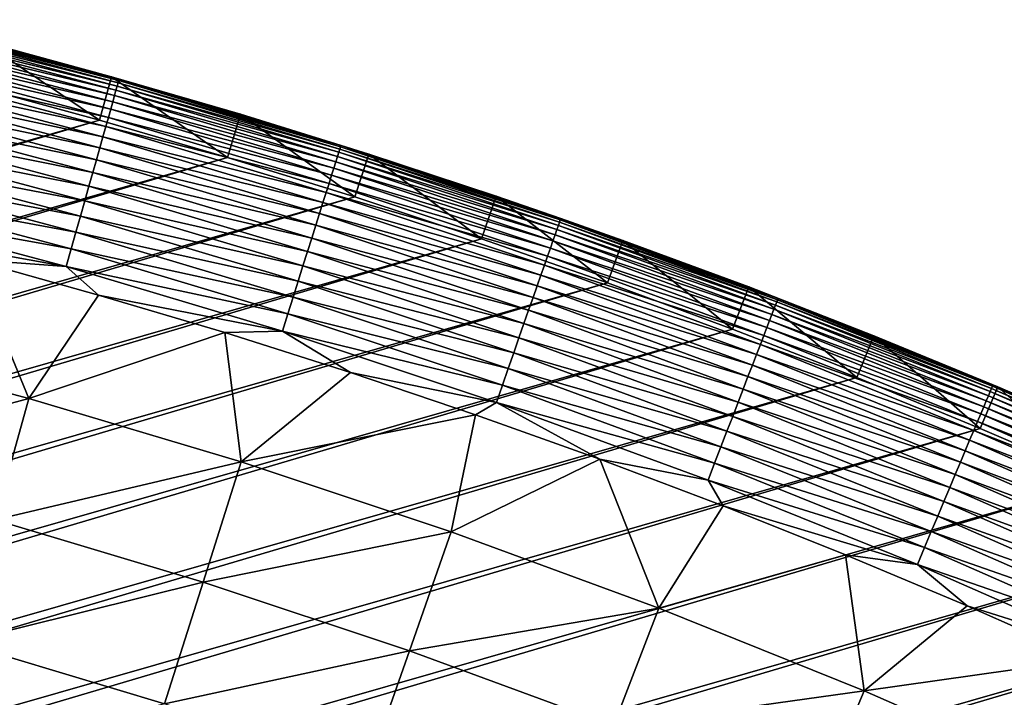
# Model space of a CAD drawing. Header units: millimetres. Extents: x -50 to 50, y -50 to 50.
# Tile 554 of 562: x 12.9 to 19.5, y 44 to 48.5. Entities that reach past the tile are written whole.
import ezdxf

# ---------------------------------------------------------------- set-up
doc = ezdxf.new("R2010")
doc.units = ezdxf.units.MM
doc.header["$LTSCALE"] = 65.185185
for name, color, linetype in [('36', 7, 'CONTINUOUS'), ('38', 7, 'CONTINUOUS'), ('39', 7, 'CONTINUOUS'), ('41', 7, 'CONTINUOUS'), ('43', 7, 'CONTINUOUS')]:
    doc.layers.add(name, color=color, linetype=linetype)

msp = doc.modelspace()

# ---------------------------------------------------------------- linework, layer by layer
at = {"layer": '36', "color": 15, "linetype": 'Continuous', "true_color": 0xaf503c}
for points in [[(11.5591, 46.3739, -0.4273), (12.5991, 46.9197, 0.23), (12.9816, 45.9958, -0.4273), (11.5591, 46.3739, -0.4273)], [(12.5991, 46.9197, 0.23), (13.4441, 46.6845, 0.23), (12.9816, 45.9958, -0.4273), (12.5991, 46.9197, 0.23)], [(13.4441, 46.6845, 0.23), (14.2847, 46.4341, 0.23), (12.9816, 45.9958, -0.4273), (13.4441, 46.6845, 0.23)], [(12.9816, 45.9958, -0.4273), (14.2847, 46.4341, 0.23), (14.3918, 45.5742, -0.4273), (12.9816, 45.9958, -0.4273)], [(14.2847, 46.4341, 0.23), (15.1206, 46.1686, 0.23), (14.3918, 45.5742, -0.4273), (14.2847, 46.4341, 0.23)], [(11.5591, 46.3739, -0.4273), (12.9816, 45.9958, -0.4273), (11.3563, 45.5604, -1.106), (11.5591, 46.3739, -0.4273)], [(15.1206, 46.1686, 0.23), (15.9516, 45.888, 0.23), (14.3918, 45.5742, -0.4273), (15.1206, 46.1686, 0.23)], [(11.3563, 45.5604, -1.106), (12.9816, 45.9958, -0.4273), (12.7538, 45.189, -1.106), (11.3563, 45.5604, -1.106)], [(12.9816, 45.9958, -0.4273), (14.3918, 45.5742, -0.4273), (12.7538, 45.189, -1.106), (12.9816, 45.9958, -0.4273)], [(14.3918, 45.5742, -0.4273), (15.9516, 45.888, 0.23), (15.7884, 45.1093, -0.4273), (14.3918, 45.5742, -0.4273)], [(15.9516, 45.888, 0.23), (16.7775, 45.5925, 0.23), (15.7884, 45.1093, -0.4273), (15.9516, 45.888, 0.23)], [(12.7538, 45.189, -1.106), (14.3918, 45.5742, -0.4273), (14.1393, 44.7747, -1.106), (12.7538, 45.189, -1.106)], [(14.3918, 45.5742, -0.4273), (15.7884, 45.1093, -0.4273), (14.1393, 44.7747, -1.106), (14.3918, 45.5742, -0.4273)], [(15.7884, 45.1093, -0.4273), (16.7775, 45.5925, 0.23), (17.17, 44.6016, -0.4273), (15.7884, 45.1093, -0.4273)], [(16.7775, 45.5925, 0.23), (17.5978, 45.2821, 0.23), (17.17, 44.6016, -0.4273), (16.7775, 45.5925, 0.23)], [(17.5978, 45.2821, 0.23), (18.4124, 44.957, 0.23), (17.17, 44.6016, -0.4273), (17.5978, 45.2821, 0.23)], [(12.7538, 45.189, -1.106), (14.1393, 44.7747, -1.106), (12.5234, 44.3728, -1.7726), (12.7538, 45.189, -1.106)], [(14.1393, 44.7747, -1.106), (15.7884, 45.1093, -0.4273), (15.5114, 44.318, -1.106), (14.1393, 44.7747, -1.106)], [(15.7884, 45.1093, -0.4273), (17.17, 44.6016, -0.4273), (15.5114, 44.318, -1.106), (15.7884, 45.1093, -0.4273)], [(17.17, 44.6016, -0.4273), (18.4124, 44.957, 0.23), (18.5352, 44.0516, -0.4273), (17.17, 44.6016, -0.4273)], [(18.4124, 44.957, 0.23), (19.221, 44.6172, 0.23), (18.5352, 44.0516, -0.4273), (18.4124, 44.957, 0.23)], [(12.5234, 44.3728, -1.7726), (14.1393, 44.7747, -1.106), (13.8839, 43.9661, -1.7726), (12.5234, 44.3728, -1.7726)], [(14.1393, 44.7747, -1.106), (15.5114, 44.318, -1.106), (13.8839, 43.9661, -1.7726), (14.1393, 44.7747, -1.106)], [(15.5114, 44.318, -1.106), (17.17, 44.6016, -0.4273), (16.8687, 43.8192, -1.106), (15.5114, 44.318, -1.106)], [(17.17, 44.6016, -0.4273), (18.5352, 44.0516, -0.4273), (16.8687, 43.8192, -1.106), (17.17, 44.6016, -0.4273)], [(19.221, 44.6172, 0.23), (20.0234, 44.2629, 0.23), (18.5352, 44.0516, -0.4273), (19.221, 44.6172, 0.23)], [(12.5234, 44.3728, -1.7726), (13.8839, 43.9661, -1.7726), (12.2905, 43.5476, -2.4271), (12.5234, 44.3728, -1.7726)], [(13.8839, 43.9661, -1.7726), (15.5114, 44.318, -1.106), (15.2312, 43.5176, -1.7726), (13.8839, 43.9661, -1.7726)], [(15.5114, 44.318, -1.106), (16.8687, 43.8192, -1.106), (15.2312, 43.5176, -1.7726), (15.5114, 44.318, -1.106)], [(18.5352, 44.0516, -0.4273), (20.0234, 44.2629, 0.23), (19.8829, 43.4599, -0.4273), (18.5352, 44.0516, -0.4273)], [(16.8687, 43.8192, -1.106), (18.5352, 44.0516, -0.4273), (18.21, 43.2789, -1.106), (16.8687, 43.8192, -1.106)], [(18.5352, 44.0516, -0.4273), (19.8829, 43.4599, -0.4273), (18.21, 43.2789, -1.106), (18.5352, 44.0516, -0.4273)]]:
    msp.add_3dface(points, dxfattribs=at)
at = {"layer": '38', "color": 15, "linetype": 'Continuous', "true_color": 0xaf503c}
for points in [[(12.67, 48.37, 3.33), (13.5313, 48.1361, 4.2), (13.5313, 48.1361, 3.33), (12.67, 48.37, 3.33)], [(12.67, 48.37, 4.2), (13.5313, 48.1361, 4.2), (12.67, 48.37, 3.33), (12.67, 48.37, 4.2)], [(13.5313, 48.1361, 4.2), (14.3882, 47.8868, 4.2), (13.5313, 48.1361, 3.33), (13.5313, 48.1361, 4.2)], [(13.5313, 48.1361, 3.33), (14.3882, 47.8868, 4.2), (14.3882, 47.8868, 3.33), (13.5313, 48.1361, 3.33)], [(14.3882, 47.8868, 3.33), (15.2406, 47.6223, 4.2), (15.2406, 47.6223, 3.33), (14.3882, 47.8868, 3.33)], [(14.3882, 47.8868, 4.2), (15.2406, 47.6223, 4.2), (14.3882, 47.8868, 3.33), (14.3882, 47.8868, 4.2)], [(15.2406, 47.6223, 3.33), (16.0882, 47.3427, 4.2), (16.0882, 47.3427, 3.33), (15.2406, 47.6223, 3.33)], [(15.2406, 47.6223, 4.2), (16.0882, 47.3427, 4.2), (15.2406, 47.6223, 3.33), (15.2406, 47.6223, 4.2)], [(16.0882, 47.3427, 3.33), (16.9306, 47.0479, 4.2), (16.9306, 47.0479, 3.33), (16.0882, 47.3427, 3.33)], [(16.0882, 47.3427, 4.2), (16.9306, 47.0479, 4.2), (16.0882, 47.3427, 3.33), (16.0882, 47.3427, 4.2)], [(16.9306, 47.0479, 3.33), (17.7676, 46.7382, 4.2), (17.7676, 46.7382, 3.33), (16.9306, 47.0479, 3.33)], [(16.9306, 47.0479, 4.2), (17.7676, 46.7382, 4.2), (16.9306, 47.0479, 3.33), (16.9306, 47.0479, 4.2)], [(17.7676, 46.7382, 3.33), (18.599, 46.4136, 4.2), (18.599, 46.4136, 3.33), (17.7676, 46.7382, 3.33)], [(17.7676, 46.7382, 4.2), (18.599, 46.4136, 4.2), (17.7676, 46.7382, 3.33), (17.7676, 46.7382, 4.2)], [(18.599, 46.4136, 4.2), (19.4244, 46.0742, 4.2), (18.599, 46.4136, 3.33), (18.599, 46.4136, 4.2)], [(18.599, 46.4136, 3.33), (19.4244, 46.0742, 4.2), (19.4244, 46.0742, 3.33), (18.599, 46.4136, 3.33)], [(19.4244, 46.0742, 3.33), (20.2436, 45.7201, 4.2), (20.2436, 45.7201, 3.33), (19.4244, 46.0742, 3.33)], [(19.4244, 46.0742, 4.2), (20.2436, 45.7201, 4.2), (19.4244, 46.0742, 3.33), (19.4244, 46.0742, 4.2)]]:
    msp.add_3dface(points, dxfattribs=at)
at = {"layer": '39', "color": 15, "linetype": 'Continuous', "true_color": 0xaf503c}
for points in [[(13.45, 47.8473, 4.5), (12.594, 48.0797, 4.5), (-36.7649, 33.4484, 4.5), (13.45, 47.8473, 4.5)], [(14.3019, 47.5995, 4.5), (13.45, 47.8473, 4.5), (-37.356, 32.7868, 4.5), (14.3019, 47.5995, 4.5)], [(-37.356, 32.7868, 4.5), (13.45, 47.8473, 4.5), (-36.7649, 33.4484, 4.5), (-37.356, 32.7868, 4.5)], [(15.1491, 47.3366, 4.5), (14.3019, 47.5995, 4.5), (-37.9352, 32.1149, 4.5), (15.1491, 47.3366, 4.5)], [(-37.9352, 32.1149, 4.5), (14.3019, 47.5995, 4.5), (-37.356, 32.7868, 4.5), (-37.9352, 32.1149, 4.5)], [(15.9917, 47.0586, 4.5), (15.1491, 47.3366, 4.5), (-38.5024, 31.4327, 4.5), (15.9917, 47.0586, 4.5)], [(-38.5024, 31.4327, 4.5), (15.1491, 47.3366, 4.5), (-37.9352, 32.1149, 4.5), (-38.5024, 31.4327, 4.5)], [(-39.0572, 30.7406, 4.5), (15.9917, 47.0586, 4.5), (-38.5024, 31.4327, 4.5), (-39.0572, 30.7406, 4.5)], [(16.829, 46.7657, 4.5), (15.9917, 47.0586, 4.5), (-39.0572, 30.7406, 4.5), (16.829, 46.7657, 4.5)], [(-39.5997, 30.0385, 4.5), (16.829, 46.7657, 4.5), (-39.0572, 30.7406, 4.5), (-39.5997, 30.0385, 4.5)], [(17.661, 46.4578, 4.5), (16.829, 46.7657, 4.5), (-39.5997, 30.0385, 4.5), (17.661, 46.4578, 4.5)], [(18.4873, 46.1351, 4.5), (17.661, 46.4578, 4.5), (-40.1294, 29.327, 4.5), (18.4873, 46.1351, 4.5)], [(-40.1294, 29.327, 4.5), (17.661, 46.4578, 4.5), (-39.5997, 30.0385, 4.5), (-40.1294, 29.327, 4.5)], [(19.3078, 45.7977, 4.5), (18.4873, 46.1351, 4.5), (-40.6465, 28.6061, 4.5), (19.3078, 45.7977, 4.5)], [(-40.6465, 28.6061, 4.5), (18.4873, 46.1351, 4.5), (-40.1294, 29.327, 4.5), (-40.6465, 28.6061, 4.5)], [(-41.1505, 27.8761, 4.5), (19.3078, 45.7977, 4.5), (-40.6465, 28.6061, 4.5), (-41.1505, 27.8761, 4.5)], [(20.1221, 45.4458, 4.5), (19.3078, 45.7977, 4.5), (-41.1505, 27.8761, 4.5), (20.1221, 45.4458, 4.5)], [(20.9301, 45.0793, 4.5), (20.1221, 45.4458, 4.5), (-41.6415, 27.1372, 4.5), (20.9301, 45.0793, 4.5)], [(-41.6415, 27.1372, 4.5), (20.1221, 45.4458, 4.5), (-41.1505, 27.8761, 4.5), (-41.6415, 27.1372, 4.5)], [(-42.1192, 26.3897, 4.5), (20.9301, 45.0793, 4.5), (-41.6415, 27.1372, 4.5), (-42.1192, 26.3897, 4.5)], [(21.7313, 44.6985, 4.5), (20.9301, 45.0793, 4.5), (-42.1192, 26.3897, 4.5), (21.7313, 44.6985, 4.5)], [(-42.5835, 25.6337, 4.5), (21.7313, 44.6985, 4.5), (-42.1192, 26.3897, 4.5), (-42.5835, 25.6337, 4.5)], [(22.5256, 44.3035, 4.5), (21.7313, 44.6985, 4.5), (-42.5835, 25.6337, 4.5), (22.5256, 44.3035, 4.5)], [(-43.0342, 24.8696, 4.5), (22.5256, 44.3035, 4.5), (-42.5835, 25.6337, 4.5), (-43.0342, 24.8696, 4.5)], [(23.3127, 43.8943, 4.5), (22.5256, 44.3035, 4.5), (-43.0342, 24.8696, 4.5), (23.3127, 43.8943, 4.5)]]:
    msp.add_3dface(points, dxfattribs=at)
at = {"layer": '41', "color": 15, "linetype": 'Continuous', "true_color": 0xaf503c}
for points in [[(13.5684, 48.0744, 2.6612), (12.0744, 48.4407, 2.496), (12.0816, 48.4696, 2.6612), (13.5684, 48.0744, 2.6612)], [(13.5746, 48.0964, 2.8275), (12.0816, 48.4696, 2.6612), (12.0871, 48.4917, 2.8275), (13.5746, 48.0964, 2.8275)], [(13.5684, 48.0744, 2.6612), (12.0816, 48.4696, 2.6612), (13.5746, 48.0964, 2.8275), (13.5684, 48.0744, 2.6612)], [(13.5789, 48.1116, 2.9946), (12.0871, 48.4917, 2.8275), (12.091, 48.5071, 2.9946), (13.5789, 48.1116, 2.9946)], [(13.5746, 48.0964, 2.8275), (12.0871, 48.4917, 2.8275), (13.5789, 48.1116, 2.9946), (13.5746, 48.0964, 2.8275)], [(13.5813, 48.1201, 3.1623), (12.091, 48.5071, 2.9946), (12.0931, 48.5156, 3.1623), (13.5813, 48.1201, 3.1623)], [(13.5789, 48.1116, 2.9946), (12.091, 48.5071, 2.9946), (13.5813, 48.1201, 3.1623), (13.5789, 48.1116, 2.9946)], [(13.5313, 48.1361, 3.33), (13.5813, 48.1201, 3.1623), (12.0931, 48.5156, 3.1623), (13.5313, 48.1361, 3.33)], [(12.67, 48.37, 3.33), (13.5313, 48.1361, 3.33), (12.0931, 48.5156, 3.1623), (12.67, 48.37, 3.33)], [(13.5504, 48.0105, 2.3321), (12.055, 48.3629, 2.17), (12.0655, 48.4051, 2.3321), (13.5504, 48.0105, 2.3321)], [(13.5603, 48.0458, 2.496), (12.0655, 48.4051, 2.3321), (12.0744, 48.4407, 2.496), (13.5603, 48.0458, 2.496)], [(13.5504, 48.0105, 2.3321), (12.0655, 48.4051, 2.3321), (13.5603, 48.0458, 2.496), (13.5504, 48.0105, 2.3321)], [(13.5603, 48.0458, 2.496), (12.0744, 48.4407, 2.496), (13.5684, 48.0744, 2.6612), (13.5603, 48.0458, 2.496)], [(13.5385, 47.9686, 2.17), (12.0428, 48.3141, 2.0098), (12.055, 48.3629, 2.17), (13.5385, 47.9686, 2.17)], [(13.5385, 47.9686, 2.17), (12.055, 48.3629, 2.17), (13.5504, 48.0105, 2.3321), (13.5385, 47.9686, 2.17)], [(13.5094, 47.8654, 1.8519), (12.0137, 48.1972, 1.6965), (12.0291, 48.2588, 1.8519), (13.5094, 47.8654, 1.8519)], [(13.5249, 47.9202, 2.0098), (12.0291, 48.2588, 1.8519), (12.0428, 48.3141, 2.0098), (13.5249, 47.9202, 2.0098)], [(13.5094, 47.8654, 1.8519), (12.0291, 48.2588, 1.8519), (13.5249, 47.9202, 2.0098), (13.5094, 47.8654, 1.8519)], [(13.5249, 47.9202, 2.0098), (12.0428, 48.3141, 2.0098), (13.5385, 47.9686, 2.17), (13.5249, 47.9202, 2.0098)], [(13.4922, 47.8043, 1.6965), (11.9968, 48.1293, 1.5439), (12.0137, 48.1972, 1.6965), (13.4922, 47.8043, 1.6965)], [(13.4922, 47.8043, 1.6965), (12.0137, 48.1972, 1.6965), (13.5094, 47.8654, 1.8519), (13.4922, 47.8043, 1.6965)], [(13.4731, 47.737, 1.5439), (11.9783, 48.0553, 1.3943), (11.9968, 48.1293, 1.5439), (13.4731, 47.737, 1.5439)], [(13.4731, 47.737, 1.5439), (11.9968, 48.1293, 1.5439), (13.4922, 47.8043, 1.6965), (13.4731, 47.737, 1.5439)], [(13.5313, 48.1361, 3.33), (14.3882, 47.8868, 3.33), (13.5813, 48.1201, 3.1623), (13.5313, 48.1361, 3.33)], [(15.0424, 47.6337, 2.6612), (13.5603, 48.0458, 2.496), (13.5684, 48.0744, 2.6612), (15.0424, 47.6337, 2.6612)], [(15.0492, 47.6555, 2.8275), (13.5684, 48.0744, 2.6612), (13.5746, 48.0964, 2.8275), (15.0492, 47.6555, 2.8275)], [(15.0424, 47.6337, 2.6612), (13.5684, 48.0744, 2.6612), (15.0492, 47.6555, 2.8275), (15.0424, 47.6337, 2.6612)], [(15.054, 47.6706, 2.9946), (13.5746, 48.0964, 2.8275), (13.5789, 48.1116, 2.9946), (15.054, 47.6706, 2.9946)], [(15.0492, 47.6555, 2.8275), (13.5746, 48.0964, 2.8275), (15.054, 47.6706, 2.9946), (15.0492, 47.6555, 2.8275)], [(15.0567, 47.679, 3.1623), (13.5789, 48.1116, 2.9946), (13.5813, 48.1201, 3.1623), (15.0567, 47.679, 3.1623)], [(15.054, 47.6706, 2.9946), (13.5789, 48.1116, 2.9946), (15.0567, 47.679, 3.1623), (15.054, 47.6706, 2.9946)], [(14.3882, 47.8868, 3.33), (15.0567, 47.679, 3.1623), (13.5813, 48.1201, 3.1623), (14.3882, 47.8868, 3.33)], [(13.4524, 47.6635, 1.3943), (11.9583, 47.9752, 1.2481), (11.9783, 48.0553, 1.3943), (13.4524, 47.6635, 1.3943)], [(13.4524, 47.6635, 1.3943), (11.9783, 48.0553, 1.3943), (13.4731, 47.737, 1.5439), (13.4524, 47.6635, 1.3943)], [(15.0223, 47.5704, 2.3321), (13.5385, 47.9686, 2.17), (13.5504, 48.0105, 2.3321), (15.0223, 47.5704, 2.3321)], [(15.0334, 47.6053, 2.496), (13.5504, 48.0105, 2.3321), (13.5603, 48.0458, 2.496), (15.0334, 47.6053, 2.496)], [(15.0223, 47.5704, 2.3321), (13.5504, 48.0105, 2.3321), (15.0334, 47.6053, 2.496), (15.0223, 47.5704, 2.3321)], [(15.0334, 47.6053, 2.496), (13.5603, 48.0458, 2.496), (15.0424, 47.6337, 2.6612), (15.0334, 47.6053, 2.496)], [(13.43, 47.5841, 1.2481), (11.9369, 47.8892, 1.1055), (11.9583, 47.9752, 1.2481), (13.43, 47.5841, 1.2481)], [(13.43, 47.5841, 1.2481), (11.9583, 47.9752, 1.2481), (13.4524, 47.6635, 1.3943), (13.43, 47.5841, 1.2481)], [(15.0092, 47.5289, 2.17), (13.5249, 47.9202, 2.0098), (13.5385, 47.9686, 2.17), (15.0092, 47.5289, 2.17)], [(15.0092, 47.5289, 2.17), (13.5385, 47.9686, 2.17), (15.0223, 47.5704, 2.3321), (15.0092, 47.5289, 2.17)], [(13.4059, 47.4989, 1.1055), (11.9141, 47.7976, 0.9667), (11.9369, 47.8892, 1.1055), (13.4059, 47.4989, 1.1055)], [(13.4059, 47.4989, 1.1055), (11.9369, 47.8892, 1.1055), (13.43, 47.5841, 1.2481), (13.4059, 47.4989, 1.1055)], [(14.9769, 47.4266, 1.8519), (13.4922, 47.8043, 1.6965), (13.5094, 47.8654, 1.8519), (14.9769, 47.4266, 1.8519)], [(14.9941, 47.4809, 2.0098), (13.5094, 47.8654, 1.8519), (13.5249, 47.9202, 2.0098), (14.9941, 47.4809, 2.0098)], [(14.9769, 47.4266, 1.8519), (13.5094, 47.8654, 1.8519), (14.9941, 47.4809, 2.0098), (14.9769, 47.4266, 1.8519)], [(14.9941, 47.4809, 2.0098), (13.5249, 47.9202, 2.0098), (15.0092, 47.5289, 2.17), (14.9941, 47.4809, 2.0098)], [(14.3882, 47.8868, 3.33), (15.2406, 47.6223, 3.33), (15.0567, 47.679, 3.1623), (14.3882, 47.8868, 3.33)], [(14.9578, 47.3661, 1.6965), (13.4731, 47.737, 1.5439), (13.4922, 47.8043, 1.6965), (14.9578, 47.3661, 1.6965)], [(14.9578, 47.3661, 1.6965), (13.4922, 47.8043, 1.6965), (14.9769, 47.4266, 1.8519), (14.9578, 47.3661, 1.6965)], [(13.3803, 47.4079, 0.9667), (11.8898, 47.7004, 0.832), (11.9141, 47.7976, 0.9667), (13.3803, 47.4079, 0.9667)], [(13.3803, 47.4079, 0.9667), (11.9141, 47.7976, 0.9667), (13.4059, 47.4989, 1.1055), (13.3803, 47.4079, 0.9667)], [(14.9367, 47.2993, 1.5439), (13.4524, 47.6635, 1.3943), (13.4731, 47.737, 1.5439), (14.9367, 47.2993, 1.5439)], [(14.9367, 47.2993, 1.5439), (13.4731, 47.737, 1.5439), (14.9578, 47.3661, 1.6965), (14.9367, 47.2993, 1.5439)], [(13.353, 47.3115, 0.832), (11.8642, 47.5977, 0.7017), (11.8898, 47.7004, 0.832), (13.353, 47.3115, 0.832)], [(13.353, 47.3115, 0.832), (11.8898, 47.7004, 0.832), (13.3803, 47.4079, 0.9667), (13.353, 47.3115, 0.832)], [(16.5148, 47.1843, 2.9946), (15.0492, 47.6555, 2.8275), (15.054, 47.6706, 2.9946), (16.5148, 47.1843, 2.9946)], [(16.5177, 47.1926, 3.1623), (15.054, 47.6706, 2.9946), (15.0567, 47.679, 3.1623), (16.5177, 47.1926, 3.1623)], [(16.5148, 47.1843, 2.9946), (15.054, 47.6706, 2.9946), (16.5177, 47.1926, 3.1623), (16.5148, 47.1843, 2.9946)], [(15.2406, 47.6223, 3.33), (16.0882, 47.3427, 3.33), (15.0567, 47.679, 3.1623), (15.2406, 47.6223, 3.33)], [(16.0882, 47.3427, 3.33), (16.5177, 47.1926, 3.1623), (15.0567, 47.679, 3.1623), (16.0882, 47.3427, 3.33)], [(14.9138, 47.2266, 1.3943), (13.43, 47.5841, 1.2481), (13.4524, 47.6635, 1.3943), (14.9138, 47.2266, 1.3943)], [(14.9138, 47.2266, 1.3943), (13.4524, 47.6635, 1.3943), (14.9367, 47.2993, 1.5439), (14.9138, 47.2266, 1.3943)], [(16.4922, 47.1197, 2.496), (15.0223, 47.5704, 2.3321), (15.0334, 47.6053, 2.496), (16.4922, 47.1197, 2.496)], [(16.502, 47.1478, 2.6612), (15.0334, 47.6053, 2.496), (15.0424, 47.6337, 2.6612), (16.502, 47.1478, 2.6612)], [(16.4922, 47.1197, 2.496), (15.0334, 47.6053, 2.496), (16.502, 47.1478, 2.6612), (16.4922, 47.1197, 2.496)], [(16.5096, 47.1694, 2.8275), (15.0424, 47.6337, 2.6612), (15.0492, 47.6555, 2.8275), (16.5096, 47.1694, 2.8275)], [(16.502, 47.1478, 2.6612), (15.0424, 47.6337, 2.6612), (16.5096, 47.1694, 2.8275), (16.502, 47.1478, 2.6612)], [(16.5096, 47.1694, 2.8275), (15.0492, 47.6555, 2.8275), (16.5148, 47.1843, 2.9946), (16.5096, 47.1694, 2.8275)], [(13.3243, 47.2097, 0.7017), (11.8373, 47.4899, 0.5758), (11.8642, 47.5977, 0.7017), (13.3243, 47.2097, 0.7017)], [(13.3243, 47.2097, 0.7017), (11.8642, 47.5977, 0.7017), (13.353, 47.3115, 0.832), (13.3243, 47.2097, 0.7017)], [(14.8889, 47.1479, 1.2481), (13.4059, 47.4989, 1.1055), (13.43, 47.5841, 1.2481), (14.8889, 47.1479, 1.2481)], [(14.8889, 47.1479, 1.2481), (13.43, 47.5841, 1.2481), (14.9138, 47.2266, 1.3943), (14.8889, 47.1479, 1.2481)], [(16.4801, 47.0851, 2.3321), (15.0092, 47.5289, 2.17), (15.0223, 47.5704, 2.3321), (16.4801, 47.0851, 2.3321)], [(16.4801, 47.0851, 2.3321), (15.0223, 47.5704, 2.3321), (16.4922, 47.1197, 2.496), (16.4801, 47.0851, 2.3321)], [(13.2941, 47.1028, 0.5758), (11.8092, 47.377, 0.4548), (11.8373, 47.4899, 0.5758), (13.2941, 47.1028, 0.5758)], [(13.2941, 47.1028, 0.5758), (11.8373, 47.4899, 0.5758), (13.3243, 47.2097, 0.7017), (13.2941, 47.1028, 0.5758)], [(14.8622, 47.0634, 1.1055), (13.3803, 47.4079, 0.9667), (13.4059, 47.4989, 1.1055), (14.8622, 47.0634, 1.1055)], [(14.8622, 47.0634, 1.1055), (13.4059, 47.4989, 1.1055), (14.8889, 47.1479, 1.2481), (14.8622, 47.0634, 1.1055)], [(16.4491, 46.9966, 2.0098), (14.9769, 47.4266, 1.8519), (14.9941, 47.4809, 2.0098), (16.4491, 46.9966, 2.0098)], [(16.4657, 47.044, 2.17), (14.9941, 47.4809, 2.0098), (15.0092, 47.5289, 2.17), (16.4657, 47.044, 2.17)], [(16.4491, 46.9966, 2.0098), (14.9941, 47.4809, 2.0098), (16.4657, 47.044, 2.17), (16.4491, 46.9966, 2.0098)], [(16.4657, 47.044, 2.17), (15.0092, 47.5289, 2.17), (16.4801, 47.0851, 2.3321), (16.4657, 47.044, 2.17)], [(14.8338, 46.9733, 0.9667), (13.353, 47.3115, 0.832), (13.3803, 47.4079, 0.9667), (14.8338, 46.9733, 0.9667)], [(14.8338, 46.9733, 0.9667), (13.3803, 47.4079, 0.9667), (14.8622, 47.0634, 1.1055), (14.8338, 46.9733, 0.9667)], [(16.4303, 46.9428, 1.8519), (14.9578, 47.3661, 1.6965), (14.9769, 47.4266, 1.8519), (16.4303, 46.9428, 1.8519)], [(16.4303, 46.9428, 1.8519), (14.9769, 47.4266, 1.8519), (16.4491, 46.9966, 2.0098), (16.4303, 46.9428, 1.8519)], [(13.2625, 46.9908, 0.4548), (11.7799, 47.2593, 0.3387), (11.8092, 47.377, 0.4548), (13.2625, 46.9908, 0.4548)], [(13.2625, 46.9908, 0.4548), (11.8092, 47.377, 0.4548), (13.2941, 47.1028, 0.5758), (13.2625, 46.9908, 0.4548)], [(16.4093, 46.8829, 1.6965), (14.9367, 47.2993, 1.5439), (14.9578, 47.3661, 1.6965), (16.4093, 46.8829, 1.6965)], [(16.4093, 46.8829, 1.6965), (14.9578, 47.3661, 1.6965), (16.4303, 46.9428, 1.8519), (16.4093, 46.8829, 1.6965)], [(16.0882, 47.3427, 3.33), (16.9306, 47.0479, 3.33), (16.5177, 47.1926, 3.1623), (16.0882, 47.3427, 3.33)], [(14.8036, 46.8778, 0.832), (13.3243, 47.2097, 0.7017), (13.353, 47.3115, 0.832), (14.8036, 46.8778, 0.832)], [(14.8036, 46.8778, 0.832), (13.353, 47.3115, 0.832), (14.8338, 46.9733, 0.9667), (14.8036, 46.8778, 0.832)], [(16.3862, 46.8168, 1.5439), (14.9138, 47.2266, 1.3943), (14.9367, 47.2993, 1.5439), (16.3862, 46.8168, 1.5439)], [(16.3862, 46.8168, 1.5439), (14.9367, 47.2993, 1.5439), (16.4093, 46.8829, 1.6965), (16.3862, 46.8168, 1.5439)], [(13.2295, 46.8741, 0.3387), (11.75, 47.1395, 0.23), (11.7799, 47.2593, 0.3387), (13.2295, 46.8741, 0.3387)], [(13.2295, 46.8741, 0.3387), (11.7799, 47.2593, 0.3387), (13.2625, 46.9908, 0.4548), (13.2295, 46.8741, 0.3387)], [(14.7717, 46.7769, 0.7017), (13.2941, 47.1028, 0.5758), (13.3243, 47.2097, 0.7017), (14.7717, 46.7769, 0.7017)], [(14.7717, 46.7769, 0.7017), (13.3243, 47.2097, 0.7017), (14.8036, 46.8778, 0.832), (14.7717, 46.7769, 0.7017)], [(16.3609, 46.7448, 1.3943), (14.8889, 47.1479, 1.2481), (14.9138, 47.2266, 1.3943), (16.3609, 46.7448, 1.3943)], [(16.3609, 46.7448, 1.3943), (14.9138, 47.2266, 1.3943), (16.3862, 46.8168, 1.5439), (16.3609, 46.7448, 1.3943)], [(16.3337, 46.6669, 1.2481), (14.8622, 47.0634, 1.1055), (14.8889, 47.1479, 1.2481), (16.3337, 46.6669, 1.2481)], [(16.3337, 46.6669, 1.2481), (14.8889, 47.1479, 1.2481), (16.3609, 46.7448, 1.3943), (16.3337, 46.6669, 1.2481)], [(17.946, 46.6172, 2.6612), (16.4922, 47.1197, 2.496), (16.502, 47.1478, 2.6612), (17.946, 46.6172, 2.6612)], [(17.9542, 46.6385, 2.8275), (16.502, 47.1478, 2.6612), (16.5096, 47.1694, 2.8275), (17.9542, 46.6385, 2.8275)], [(17.946, 46.6172, 2.6612), (16.502, 47.1478, 2.6612), (17.9542, 46.6385, 2.8275), (17.946, 46.6172, 2.6612)], [(17.9599, 46.6533, 2.9946), (16.5096, 47.1694, 2.8275), (16.5148, 47.1843, 2.9946), (17.9599, 46.6533, 2.9946)], [(17.9542, 46.6385, 2.8275), (16.5096, 47.1694, 2.8275), (17.9599, 46.6533, 2.9946), (17.9542, 46.6385, 2.8275)], [(17.9631, 46.6615, 3.1623), (16.5148, 47.1843, 2.9946), (16.5177, 47.1926, 3.1623), (17.9631, 46.6615, 3.1623)], [(17.9599, 46.6533, 2.9946), (16.5148, 47.1843, 2.9946), (17.9631, 46.6615, 3.1623), (17.9599, 46.6533, 2.9946)], [(17.7676, 46.7382, 3.33), (17.9631, 46.6615, 3.1623), (16.5177, 47.1926, 3.1623), (17.7676, 46.7382, 3.33)], [(16.9306, 47.0479, 3.33), (17.7676, 46.7382, 3.33), (16.5177, 47.1926, 3.1623), (16.9306, 47.0479, 3.33)], [(12.5991, 46.9197, 0.23), (11.75, 47.1395, 0.23), (13.2295, 46.8741, 0.3387), (12.5991, 46.9197, 0.23)], [(14.7383, 46.6709, 0.5758), (13.2625, 46.9908, 0.4548), (13.2941, 47.1028, 0.5758), (14.7383, 46.6709, 0.5758)], [(14.7383, 46.6709, 0.5758), (13.2941, 47.1028, 0.5758), (14.7717, 46.7769, 0.7017), (14.7383, 46.6709, 0.5758)], [(17.9222, 46.5552, 2.3321), (16.4657, 47.044, 2.17), (16.4801, 47.0851, 2.3321), (17.9222, 46.5552, 2.3321)], [(17.9353, 46.5894, 2.496), (16.4801, 47.0851, 2.3321), (16.4922, 47.1197, 2.496), (17.9353, 46.5894, 2.496)], [(17.9222, 46.5552, 2.3321), (16.4801, 47.0851, 2.3321), (17.9353, 46.5894, 2.496), (17.9222, 46.5552, 2.3321)], [(17.9353, 46.5894, 2.496), (16.4922, 47.1197, 2.496), (17.946, 46.6172, 2.6612), (17.9353, 46.5894, 2.496)], [(16.3044, 46.5833, 1.1055), (14.8338, 46.9733, 0.9667), (14.8622, 47.0634, 1.1055), (16.3044, 46.5833, 1.1055)], [(16.3044, 46.5833, 1.1055), (14.8622, 47.0634, 1.1055), (16.3337, 46.6669, 1.2481), (16.3044, 46.5833, 1.1055)], [(17.9065, 46.5146, 2.17), (16.4491, 46.9966, 2.0098), (16.4657, 47.044, 2.17), (17.9065, 46.5146, 2.17)], [(17.9065, 46.5146, 2.17), (16.4657, 47.044, 2.17), (17.9222, 46.5552, 2.3321), (17.9065, 46.5146, 2.17)], [(14.7032, 46.56, 0.4548), (13.2295, 46.8741, 0.3387), (13.2625, 46.9908, 0.4548), (14.7032, 46.56, 0.4548)], [(14.7032, 46.56, 0.4548), (13.2625, 46.9908, 0.4548), (14.7383, 46.6709, 0.5758), (14.7032, 46.56, 0.4548)], [(16.2732, 46.4942, 0.9667), (14.8036, 46.8778, 0.832), (14.8338, 46.9733, 0.9667), (16.2732, 46.4942, 0.9667)], [(16.2732, 46.4942, 0.9667), (14.8338, 46.9733, 0.9667), (16.3044, 46.5833, 1.1055), (16.2732, 46.4942, 0.9667)], [(17.8885, 46.4677, 2.0098), (16.4303, 46.9428, 1.8519), (16.4491, 46.9966, 2.0098), (17.8885, 46.4677, 2.0098)], [(17.8885, 46.4677, 2.0098), (16.4491, 46.9966, 2.0098), (17.9065, 46.5146, 2.17), (17.8885, 46.4677, 2.0098)], [(13.4441, 46.6845, 0.23), (12.5991, 46.9197, 0.23), (13.2295, 46.8741, 0.3387), (13.4441, 46.6845, 0.23)], [(17.8452, 46.3552, 1.6965), (16.3862, 46.8168, 1.5439), (16.4093, 46.8829, 1.6965), (17.8452, 46.3552, 1.6965)], [(17.868, 46.4145, 1.8519), (16.4093, 46.8829, 1.6965), (16.4303, 46.9428, 1.8519), (17.868, 46.4145, 1.8519)], [(17.8452, 46.3552, 1.6965), (16.4093, 46.8829, 1.6965), (17.868, 46.4145, 1.8519), (17.8452, 46.3552, 1.6965)], [(17.868, 46.4145, 1.8519), (16.4303, 46.9428, 1.8519), (17.8885, 46.4677, 2.0098), (17.868, 46.4145, 1.8519)], [(14.6667, 46.4444, 0.3387), (13.2295, 46.8741, 0.3387), (14.7032, 46.56, 0.4548), (14.6667, 46.4444, 0.3387)], [(14.6667, 46.4444, 0.3387), (13.4441, 46.6845, 0.23), (13.2295, 46.8741, 0.3387), (14.6667, 46.4444, 0.3387)], [(16.2401, 46.3996, 0.832), (14.7717, 46.7769, 0.7017), (14.8036, 46.8778, 0.832), (16.2401, 46.3996, 0.832)], [(16.2401, 46.3996, 0.832), (14.8036, 46.8778, 0.832), (16.2732, 46.4942, 0.9667), (16.2401, 46.3996, 0.832)], [(17.82, 46.2899, 1.5439), (16.3609, 46.7448, 1.3943), (16.3862, 46.8168, 1.5439), (17.82, 46.2899, 1.5439)], [(17.82, 46.2899, 1.5439), (16.3862, 46.8168, 1.5439), (17.8452, 46.3552, 1.6965), (17.82, 46.2899, 1.5439)], [(16.2051, 46.2998, 0.7017), (14.7383, 46.6709, 0.5758), (14.7717, 46.7769, 0.7017), (16.2051, 46.2998, 0.7017)], [(16.2051, 46.2998, 0.7017), (14.7717, 46.7769, 0.7017), (16.2401, 46.3996, 0.832), (16.2051, 46.2998, 0.7017)], [(17.7926, 46.2187, 1.3943), (16.3337, 46.6669, 1.2481), (16.3609, 46.7448, 1.3943), (17.7926, 46.2187, 1.3943)], [(17.7926, 46.2187, 1.3943), (16.3609, 46.7448, 1.3943), (17.82, 46.2899, 1.5439), (17.7926, 46.2187, 1.3943)], [(17.7676, 46.7382, 3.33), (18.599, 46.4136, 3.33), (17.9631, 46.6615, 3.1623), (17.7676, 46.7382, 3.33)], [(14.2847, 46.4341, 0.23), (13.4441, 46.6845, 0.23), (14.6667, 46.4444, 0.3387), (14.2847, 46.4341, 0.23)], [(16.1684, 46.1949, 0.5758), (14.7032, 46.56, 0.4548), (14.7383, 46.6709, 0.5758), (16.1684, 46.1949, 0.5758)], [(16.1684, 46.1949, 0.5758), (14.7383, 46.6709, 0.5758), (16.2051, 46.2998, 0.7017), (16.1684, 46.1949, 0.5758)], [(17.763, 46.1417, 1.2481), (16.3044, 46.5833, 1.1055), (16.3337, 46.6669, 1.2481), (17.763, 46.1417, 1.2481)], [(17.763, 46.1417, 1.2481), (16.3337, 46.6669, 1.2481), (17.7926, 46.2187, 1.3943), (17.763, 46.1417, 1.2481)], [(19.3819, 46.0634, 2.8275), (17.946, 46.6172, 2.6612), (17.9542, 46.6385, 2.8275), (19.3819, 46.0634, 2.8275)], [(19.388, 46.078, 2.9946), (17.9542, 46.6385, 2.8275), (17.9599, 46.6533, 2.9946), (19.388, 46.078, 2.9946)], [(19.3819, 46.0634, 2.8275), (17.9542, 46.6385, 2.8275), (19.388, 46.078, 2.9946), (19.3819, 46.0634, 2.8275)], [(19.3914, 46.0861, 3.1623), (17.9599, 46.6533, 2.9946), (17.9631, 46.6615, 3.1623), (19.3914, 46.0861, 3.1623)], [(19.388, 46.078, 2.9946), (17.9599, 46.6533, 2.9946), (19.3914, 46.0861, 3.1623), (19.388, 46.078, 2.9946)], [(18.599, 46.4136, 3.33), (19.3914, 46.0861, 3.1623), (17.9631, 46.6615, 3.1623), (18.599, 46.4136, 3.33)], [(16.13, 46.0851, 0.4548), (14.6667, 46.4444, 0.3387), (14.7032, 46.56, 0.4548), (16.13, 46.0851, 0.4548)], [(16.13, 46.0851, 0.4548), (14.7032, 46.56, 0.4548), (16.1684, 46.1949, 0.5758), (16.13, 46.0851, 0.4548)], [(17.7311, 46.0591, 1.1055), (16.2732, 46.4942, 0.9667), (16.3044, 46.5833, 1.1055), (17.7311, 46.0591, 1.1055)], [(17.7311, 46.0591, 1.1055), (16.3044, 46.5833, 1.1055), (17.763, 46.1417, 1.2481), (17.7311, 46.0591, 1.1055)], [(19.3473, 45.9811, 2.3321), (17.9065, 46.5146, 2.17), (17.9222, 46.5552, 2.3321), (19.3473, 45.9811, 2.3321)], [(19.3615, 46.0149, 2.496), (17.9222, 46.5552, 2.3321), (17.9353, 46.5894, 2.496), (19.3615, 46.0149, 2.496)], [(19.3473, 45.9811, 2.3321), (17.9222, 46.5552, 2.3321), (19.3615, 46.0149, 2.496), (19.3473, 45.9811, 2.3321)], [(19.373, 46.0424, 2.6612), (17.9353, 46.5894, 2.496), (17.946, 46.6172, 2.6612), (19.373, 46.0424, 2.6612)], [(19.3615, 46.0149, 2.496), (17.9353, 46.5894, 2.496), (19.373, 46.0424, 2.6612), (19.3615, 46.0149, 2.496)], [(19.373, 46.0424, 2.6612), (17.946, 46.6172, 2.6612), (19.3819, 46.0634, 2.8275), (19.373, 46.0424, 2.6612)], [(17.6972, 45.9709, 0.9667), (16.2401, 46.3996, 0.832), (16.2732, 46.4942, 0.9667), (17.6972, 45.9709, 0.9667)], [(17.6972, 45.9709, 0.9667), (16.2732, 46.4942, 0.9667), (17.7311, 46.0591, 1.1055), (17.6972, 45.9709, 0.9667)], [(19.3304, 45.941, 2.17), (17.8885, 46.4677, 2.0098), (17.9065, 46.5146, 2.17), (19.3304, 45.941, 2.17)], [(19.3304, 45.941, 2.17), (17.9065, 46.5146, 2.17), (19.3473, 45.9811, 2.3321), (19.3304, 45.941, 2.17)], [(15.1206, 46.1686, 0.23), (14.2847, 46.4341, 0.23), (14.6667, 46.4444, 0.3387), (15.1206, 46.1686, 0.23)], [(16.0899, 45.9706, 0.3387), (14.6667, 46.4444, 0.3387), (16.13, 46.0851, 0.4548), (16.0899, 45.9706, 0.3387)], [(16.0899, 45.9706, 0.3387), (15.1206, 46.1686, 0.23), (14.6667, 46.4444, 0.3387), (16.0899, 45.9706, 0.3387)], [(19.3109, 45.8947, 2.0098), (17.868, 46.4145, 1.8519), (17.8885, 46.4677, 2.0098), (19.3109, 45.8947, 2.0098)], [(19.3109, 45.8947, 2.0098), (17.8885, 46.4677, 2.0098), (19.3304, 45.941, 2.17), (19.3109, 45.8947, 2.0098)], [(17.6612, 45.8774, 0.832), (16.2051, 46.2998, 0.7017), (16.2401, 46.3996, 0.832), (17.6612, 45.8774, 0.832)], [(17.6612, 45.8774, 0.832), (16.2401, 46.3996, 0.832), (17.6972, 45.9709, 0.9667), (17.6612, 45.8774, 0.832)], [(19.2888, 45.8422, 1.8519), (17.8452, 46.3552, 1.6965), (17.868, 46.4145, 1.8519), (19.2888, 45.8422, 1.8519)], [(19.2888, 45.8422, 1.8519), (17.868, 46.4145, 1.8519), (19.3109, 45.8947, 2.0098), (19.2888, 45.8422, 1.8519)], [(18.599, 46.4136, 3.33), (19.4244, 46.0742, 3.33), (19.3914, 46.0861, 3.1623), (18.599, 46.4136, 3.33)], [(17.6232, 45.7787, 0.7017), (16.1684, 46.1949, 0.5758), (16.2051, 46.2998, 0.7017), (17.6232, 45.7787, 0.7017)], [(17.6232, 45.7787, 0.7017), (16.2051, 46.2998, 0.7017), (17.6612, 45.8774, 0.832), (17.6232, 45.7787, 0.7017)], [(19.2641, 45.7836, 1.6965), (17.82, 46.2899, 1.5439), (17.8452, 46.3552, 1.6965), (19.2641, 45.7836, 1.6965)], [(19.2641, 45.7836, 1.6965), (17.8452, 46.3552, 1.6965), (19.2888, 45.8422, 1.8519), (19.2641, 45.7836, 1.6965)], [(19.237, 45.7191, 1.5439), (17.7926, 46.2187, 1.3943), (17.82, 46.2899, 1.5439), (19.237, 45.7191, 1.5439)], [(19.237, 45.7191, 1.5439), (17.82, 46.2899, 1.5439), (19.2641, 45.7836, 1.6965), (19.237, 45.7191, 1.5439)], [(15.9516, 45.888, 0.23), (15.1206, 46.1686, 0.23), (16.0899, 45.9706, 0.3387), (15.9516, 45.888, 0.23)], [(17.5832, 45.675, 0.5758), (16.13, 46.0851, 0.4548), (16.1684, 46.1949, 0.5758), (17.5832, 45.675, 0.5758)], [(17.5832, 45.675, 0.5758), (16.1684, 46.1949, 0.5758), (17.6232, 45.7787, 0.7017), (17.5832, 45.675, 0.5758)], [(19.2074, 45.6488, 1.3943), (17.763, 46.1417, 1.2481), (17.7926, 46.2187, 1.3943), (19.2074, 45.6488, 1.3943)], [(19.2074, 45.6488, 1.3943), (17.7926, 46.2187, 1.3943), (19.237, 45.7191, 1.5439), (19.2074, 45.6488, 1.3943)], [(19.1754, 45.5728, 1.2481), (17.7311, 46.0591, 1.1055), (17.763, 46.1417, 1.2481), (19.1754, 45.5728, 1.2481)], [(19.1754, 45.5728, 1.2481), (17.763, 46.1417, 1.2481), (19.2074, 45.6488, 1.3943), (19.1754, 45.5728, 1.2481)], [(17.5414, 45.5664, 0.4548), (16.0899, 45.9706, 0.3387), (16.13, 46.0851, 0.4548), (17.5414, 45.5664, 0.4548)], [(17.5414, 45.5664, 0.4548), (16.13, 46.0851, 0.4548), (17.5832, 45.675, 0.5758), (17.5414, 45.5664, 0.4548)], [(19.141, 45.4911, 1.1055), (17.6972, 45.9709, 0.9667), (17.7311, 46.0591, 1.1055), (19.141, 45.4911, 1.1055)], [(19.141, 45.4911, 1.1055), (17.7311, 46.0591, 1.1055), (19.1754, 45.5728, 1.2481), (19.141, 45.4911, 1.1055)], [(20.7816, 45.4239, 2.6612), (19.3615, 46.0149, 2.496), (19.373, 46.0424, 2.6612), (20.7816, 45.4239, 2.6612)], [(20.7911, 45.4446, 2.8275), (19.373, 46.0424, 2.6612), (19.3819, 46.0634, 2.8275), (20.7911, 45.4446, 2.8275)], [(20.7816, 45.4239, 2.6612), (19.373, 46.0424, 2.6612), (20.7911, 45.4446, 2.8275), (20.7816, 45.4239, 2.6612)], [(20.7977, 45.459, 2.9946), (19.3819, 46.0634, 2.8275), (19.388, 46.078, 2.9946), (20.7977, 45.459, 2.9946)], [(20.7911, 45.4446, 2.8275), (19.3819, 46.0634, 2.8275), (20.7977, 45.459, 2.9946), (20.7911, 45.4446, 2.8275)], [(20.8014, 45.467, 3.1623), (19.388, 46.078, 2.9946), (19.3914, 46.0861, 3.1623), (20.8014, 45.467, 3.1623)], [(20.7977, 45.459, 2.9946), (19.388, 46.078, 2.9946), (20.8014, 45.467, 3.1623), (20.7977, 45.459, 2.9946)], [(20.2436, 45.7201, 3.33), (20.8014, 45.467, 3.1623), (19.3914, 46.0861, 3.1623), (20.2436, 45.7201, 3.33)], [(19.4244, 46.0742, 3.33), (20.2436, 45.7201, 3.33), (19.3914, 46.0861, 3.1623), (19.4244, 46.0742, 3.33)], [(16.7775, 45.5925, 0.23), (15.9516, 45.888, 0.23), (16.0899, 45.9706, 0.3387), (16.7775, 45.5925, 0.23)], [(17.4979, 45.4532, 0.3387), (16.0899, 45.9706, 0.3387), (17.5414, 45.5664, 0.4548), (17.4979, 45.4532, 0.3387)], [(17.4979, 45.4532, 0.3387), (16.7775, 45.5925, 0.23), (16.0899, 45.9706, 0.3387), (17.4979, 45.4532, 0.3387)], [(19.1044, 45.404, 0.9667), (17.6612, 45.8774, 0.832), (17.6972, 45.9709, 0.9667), (19.1044, 45.404, 0.9667)], [(19.1044, 45.404, 0.9667), (17.6972, 45.9709, 0.9667), (19.141, 45.4911, 1.1055), (19.1044, 45.404, 0.9667)], [(20.754, 45.3634, 2.3321), (19.3304, 45.941, 2.17), (19.3473, 45.9811, 2.3321), (20.754, 45.3634, 2.3321)], [(20.7693, 45.3968, 2.496), (19.3473, 45.9811, 2.3321), (19.3615, 46.0149, 2.496), (20.7693, 45.3968, 2.496)], [(20.754, 45.3634, 2.3321), (19.3473, 45.9811, 2.3321), (20.7693, 45.3968, 2.496), (20.754, 45.3634, 2.3321)], [(20.7693, 45.3968, 2.496), (19.3615, 46.0149, 2.496), (20.7816, 45.4239, 2.6612), (20.7693, 45.3968, 2.496)], [(20.7359, 45.3239, 2.17), (19.3109, 45.8947, 2.0098), (19.3304, 45.941, 2.17), (20.7359, 45.3239, 2.17)], [(20.7359, 45.3239, 2.17), (19.3304, 45.941, 2.17), (20.754, 45.3634, 2.3321), (20.7359, 45.3239, 2.17)], [(19.0655, 45.3117, 0.832), (17.6232, 45.7787, 0.7017), (17.6612, 45.8774, 0.832), (19.0655, 45.3117, 0.832)], [(19.0655, 45.3117, 0.832), (17.6612, 45.8774, 0.832), (19.1044, 45.404, 0.9667), (19.0655, 45.3117, 0.832)], [(20.6913, 45.2264, 1.8519), (19.2641, 45.7836, 1.6965), (19.2888, 45.8422, 1.8519), (20.6913, 45.2264, 1.8519)], [(20.715, 45.2781, 2.0098), (19.2888, 45.8422, 1.8519), (19.3109, 45.8947, 2.0098), (20.715, 45.2781, 2.0098)], [(20.6913, 45.2264, 1.8519), (19.2888, 45.8422, 1.8519), (20.715, 45.2781, 2.0098), (20.6913, 45.2264, 1.8519)], [(20.715, 45.2781, 2.0098), (19.3109, 45.8947, 2.0098), (20.7359, 45.3239, 2.17), (20.715, 45.2781, 2.0098)], [(19.0245, 45.2142, 0.7017), (17.5832, 45.675, 0.5758), (17.6232, 45.7787, 0.7017), (19.0245, 45.2142, 0.7017)], [(19.0245, 45.2142, 0.7017), (17.6232, 45.7787, 0.7017), (19.0655, 45.3117, 0.832), (19.0245, 45.2142, 0.7017)], [(20.6648, 45.1686, 1.6965), (19.237, 45.7191, 1.5439), (19.2641, 45.7836, 1.6965), (20.6648, 45.1686, 1.6965)], [(20.6648, 45.1686, 1.6965), (19.2641, 45.7836, 1.6965), (20.6913, 45.2264, 1.8519), (20.6648, 45.1686, 1.6965)], [(20.6357, 45.105, 1.5439), (19.2074, 45.6488, 1.3943), (19.237, 45.7191, 1.5439), (20.6357, 45.105, 1.5439)], [(20.6357, 45.105, 1.5439), (19.237, 45.7191, 1.5439), (20.6648, 45.1686, 1.6965), (20.6357, 45.105, 1.5439)], [(18.9814, 45.1117, 0.5758), (17.5414, 45.5664, 0.4548), (17.5832, 45.675, 0.5758), (18.9814, 45.1117, 0.5758)], [(18.9814, 45.1117, 0.5758), (17.5832, 45.675, 0.5758), (19.0245, 45.2142, 0.7017), (18.9814, 45.1117, 0.5758)], [(20.604, 45.0356, 1.3943), (19.1754, 45.5728, 1.2481), (19.2074, 45.6488, 1.3943), (20.604, 45.0356, 1.3943)], [(20.604, 45.0356, 1.3943), (19.2074, 45.6488, 1.3943), (20.6357, 45.105, 1.5439), (20.604, 45.0356, 1.3943)], [(17.5978, 45.2821, 0.23), (16.7775, 45.5925, 0.23), (17.4979, 45.4532, 0.3387), (17.5978, 45.2821, 0.23)], [(20.5696, 44.9606, 1.2481), (19.141, 45.4911, 1.1055), (19.1754, 45.5728, 1.2481), (20.5696, 44.9606, 1.2481)], [(20.5696, 44.9606, 1.2481), (19.1754, 45.5728, 1.2481), (20.604, 45.0356, 1.3943), (20.5696, 44.9606, 1.2481)], [(18.9363, 45.0045, 0.4548), (17.4979, 45.4532, 0.3387), (17.5414, 45.5664, 0.4548), (18.9363, 45.0045, 0.4548)], [(18.9363, 45.0045, 0.4548), (17.5414, 45.5664, 0.4548), (18.9814, 45.1117, 0.5758), (18.9363, 45.0045, 0.4548)], [(18.8892, 44.8927, 0.3387), (17.4979, 45.4532, 0.3387), (18.9363, 45.0045, 0.4548), (18.8892, 44.8927, 0.3387)], [(18.8892, 44.8927, 0.3387), (17.5978, 45.2821, 0.23), (17.4979, 45.4532, 0.3387), (18.8892, 44.8927, 0.3387)], [(20.5328, 44.88, 1.1055), (19.1044, 45.404, 0.9667), (19.141, 45.4911, 1.1055), (20.5328, 44.88, 1.1055)], [(20.5328, 44.88, 1.1055), (19.141, 45.4911, 1.1055), (20.5696, 44.9606, 1.2481), (20.5328, 44.88, 1.1055)], [(20.4935, 44.7941, 0.9667), (19.0655, 45.3117, 0.832), (19.1044, 45.404, 0.9667), (20.4935, 44.7941, 0.9667)], [(20.4935, 44.7941, 0.9667), (19.1044, 45.404, 0.9667), (20.5328, 44.88, 1.1055), (20.4935, 44.7941, 0.9667)], [(20.4518, 44.703, 0.832), (19.0245, 45.2142, 0.7017), (19.0655, 45.3117, 0.832), (20.4518, 44.703, 0.832)], [(20.4518, 44.703, 0.832), (19.0655, 45.3117, 0.832), (20.4935, 44.7941, 0.9667), (20.4518, 44.703, 0.832)], [(18.4124, 44.957, 0.23), (17.5978, 45.2821, 0.23), (18.8892, 44.8927, 0.3387), (18.4124, 44.957, 0.23)], [(20.4078, 44.6068, 0.7017), (18.9814, 45.1117, 0.5758), (19.0245, 45.2142, 0.7017), (20.4078, 44.6068, 0.7017)], [(20.4078, 44.6068, 0.7017), (19.0245, 45.2142, 0.7017), (20.4518, 44.703, 0.832), (20.4078, 44.6068, 0.7017)], [(20.3615, 44.5057, 0.5758), (18.9363, 45.0045, 0.4548), (18.9814, 45.1117, 0.5758), (20.3615, 44.5057, 0.5758)], [(20.3615, 44.5057, 0.5758), (18.9814, 45.1117, 0.5758), (20.4078, 44.6068, 0.7017), (20.3615, 44.5057, 0.5758)], [(20.3131, 44.4, 0.4548), (18.8892, 44.8927, 0.3387), (18.9363, 45.0045, 0.4548), (20.3131, 44.4, 0.4548)], [(20.3131, 44.4, 0.4548), (18.9363, 45.0045, 0.4548), (20.3615, 44.5057, 0.5758), (20.3131, 44.4, 0.4548)], [(19.221, 44.6172, 0.23), (18.4124, 44.957, 0.23), (18.8892, 44.8927, 0.3387), (19.221, 44.6172, 0.23)], [(20.2627, 44.2897, 0.3387), (18.8892, 44.8927, 0.3387), (20.3131, 44.4, 0.4548), (20.2627, 44.2897, 0.3387)], [(20.2627, 44.2897, 0.3387), (19.221, 44.6172, 0.23), (18.8892, 44.8927, 0.3387), (20.2627, 44.2897, 0.3387)], [(20.0234, 44.2629, 0.23), (19.221, 44.6172, 0.23), (20.2627, 44.2897, 0.3387), (20.0234, 44.2629, 0.23)]]:
    msp.add_3dface(points, dxfattribs=at)
at = {"layer": '43', "color": 15, "linetype": 'Continuous', "true_color": 0xaf503c}
for points in [[(12.67, 48.37, 4.2), (12.594, 48.0797, 4.5), (13.45, 47.8473, 4.5), (12.67, 48.37, 4.2)], [(13.5313, 48.1361, 4.2), (12.67, 48.37, 4.2), (13.45, 47.8473, 4.5), (13.5313, 48.1361, 4.2)], [(13.5313, 48.1361, 4.2), (13.45, 47.8473, 4.5), (14.3019, 47.5995, 4.5), (13.5313, 48.1361, 4.2)], [(14.3882, 47.8868, 4.2), (13.5313, 48.1361, 4.2), (14.3019, 47.5995, 4.5), (14.3882, 47.8868, 4.2)], [(14.3882, 47.8868, 4.2), (14.3019, 47.5995, 4.5), (15.1491, 47.3366, 4.5), (14.3882, 47.8868, 4.2)], [(15.2406, 47.6223, 4.2), (14.3882, 47.8868, 4.2), (15.1491, 47.3366, 4.5), (15.2406, 47.6223, 4.2)], [(15.2406, 47.6223, 4.2), (15.1491, 47.3366, 4.5), (15.9917, 47.0586, 4.5), (15.2406, 47.6223, 4.2)], [(16.0882, 47.3427, 4.2), (15.2406, 47.6223, 4.2), (15.9917, 47.0586, 4.5), (16.0882, 47.3427, 4.2)], [(16.0882, 47.3427, 4.2), (15.9917, 47.0586, 4.5), (16.829, 46.7657, 4.5), (16.0882, 47.3427, 4.2)], [(16.9306, 47.0479, 4.2), (16.0882, 47.3427, 4.2), (16.829, 46.7657, 4.5), (16.9306, 47.0479, 4.2)], [(16.9306, 47.0479, 4.2), (16.829, 46.7657, 4.5), (17.661, 46.4578, 4.5), (16.9306, 47.0479, 4.2)], [(17.7676, 46.7382, 4.2), (16.9306, 47.0479, 4.2), (17.661, 46.4578, 4.5), (17.7676, 46.7382, 4.2)], [(17.7676, 46.7382, 4.2), (17.661, 46.4578, 4.5), (18.4873, 46.1351, 4.5), (17.7676, 46.7382, 4.2)], [(18.599, 46.4136, 4.2), (17.7676, 46.7382, 4.2), (18.4873, 46.1351, 4.5), (18.599, 46.4136, 4.2)], [(18.599, 46.4136, 4.2), (18.4873, 46.1351, 4.5), (19.3078, 45.7977, 4.5), (18.599, 46.4136, 4.2)], [(19.4244, 46.0742, 4.2), (18.599, 46.4136, 4.2), (19.3078, 45.7977, 4.5), (19.4244, 46.0742, 4.2)], [(19.4244, 46.0742, 4.2), (19.3078, 45.7977, 4.5), (20.1221, 45.4458, 4.5), (19.4244, 46.0742, 4.2)], [(20.2436, 45.7201, 4.2), (19.4244, 46.0742, 4.2), (20.1221, 45.4458, 4.5), (20.2436, 45.7201, 4.2)]]:
    msp.add_3dface(points, dxfattribs=at)

doc.saveas('drawing.dxf')
